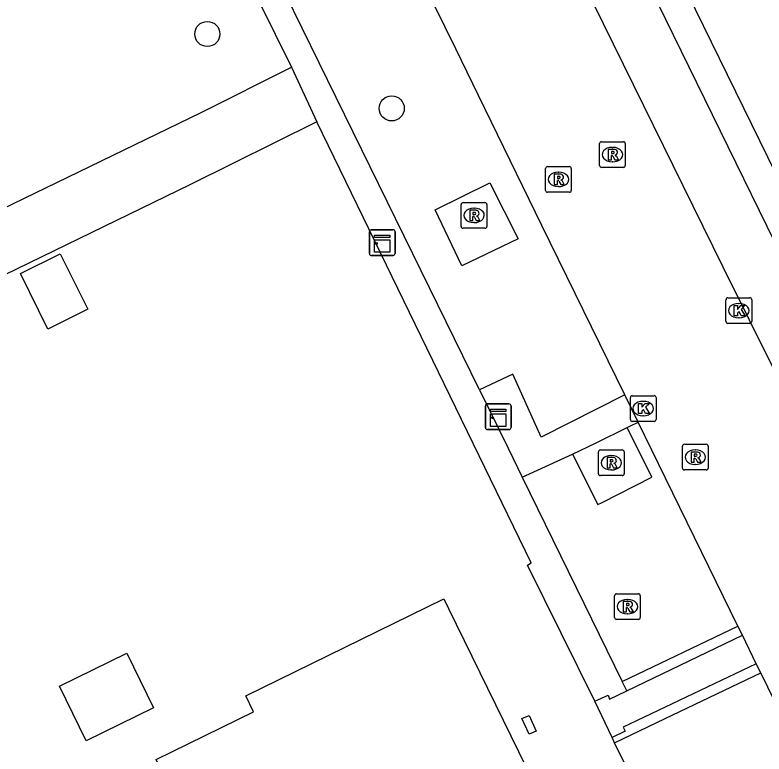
# Model space of a CAD drawing. Extents: x 160457 to 162082, y 388340 to 389736.
# Drawn here: x 160910.18 to 160939.33, y 389122.54 to 389151.31 of the extents above; entities that cross this region are included whole.
import ezdxf

# ---------------------------------------------------------------- set-up
doc = ezdxf.new("R2010")
doc.units = 0
for name, color, linetype in [('IMGEO_Boom', 7, 'Continuous'), ('IMGEO_Groenvoorziening', 7, 'Continuous'), ('IMGEO_Haag', 7, 'Continuous'), ('IMGEO_Kast', 7, 'Continuous'), ('IMGEO_Kolk', 7, 'Continuous'), ('IMGEO_Pand', 7, 'Continuous'), ('IMGEO_Rijbaan_lokaal_open', 7, 'Continuous'), ('IMGEO_Rioolput', 7, 'Continuous'), ('IMGEO_Voetpad_gesloten', 7, 'Continuous'), ('IMGEO_Voetpad_open', 7, 'Continuous')]:
    doc.layers.add(name, color=color, linetype=linetype)

msp = doc.modelspace()

# ---------------------------------------------------------------- linework, layer by layer
at = {"layer": 'IMGEO_Boom'}
for centre in [(160917.664, 389150.568), (160924.84, 389147.672)]:
    msp.add_circle(centre, 0.489, dxfattribs=at)
at = {"layer": 'IMGEO_Groenvoorziening'}
for points in [[(160882.505, 389130.575), (160917.421, 389147.513), (160920.942, 389149.28)], [(160921.928, 389147.145), (160917.007, 389144.715), (160883.16, 389128.239), (160883.029, 389128.473), (160882.029, 389130.344)], [(160937.126, 389111.479), (160937.033, 389111.664), (160937.129, 389111.739), (160937.492, 389112.115), (160937.759, 389112.563), (160937.917, 389113.06), (160937.958, 389113.58), (160937.879, 389114.096), (160933.512, 389122.983)]]:
    msp.add_lwpolyline(points, dxfattribs=at)
at = {"layer": 'IMGEO_Haag'}
for points in [[(160928.255, 389136.711), (160925.983, 389141.349), (160919.365, 389154.859)], [(160918.405, 389154.403), (160920.942, 389149.28)], [(160920.942, 389149.28), (160921.928, 389147.145)], [(160932.742, 389124.595), (160930.122, 389129.896), (160930.272, 389129.979), (160921.928, 389147.145)], [(160929.92, 389133.313), (160933.814, 389125.363)], [(160933.814, 389125.363), (160938.316, 389127.521)], [(160933.512, 389122.983), (160935.479, 389123.922), (160939.204, 389125.699)], [(160933.99, 389125.003), (160933.814, 389125.363)], [(160933.512, 389122.983), (160933.413, 389123.184)]]:
    msp.add_lwpolyline(points, dxfattribs=at)
at = {"layer": 'IMGEO_Kast'}
for p, q in [((160924.045, 389142.946), (160924.886, 389142.946)), ((160924.886, 389142.946), (160924.045, 389142.946)), ((160923.97, 389142.021), (160923.97, 389142.862)), ((160923.97, 389142.862), (160923.97, 389142.021)), ((160924.97, 389142.871), (160924.97, 389142.03)), ((160924.97, 389142.03), (160924.97, 389142.871)), ((160924.895, 389141.946), (160924.054, 389141.946)), ((160924.054, 389141.946), (160924.895, 389141.946)), ((160928.484, 389135.244), (160928.484, 389136.085)), ((160928.484, 389136.085), (160928.484, 389135.244)), ((160928.559, 389136.169), (160929.4, 389136.169)), ((160929.4, 389136.169), (160928.559, 389136.169)), ((160929.484, 389136.094), (160929.484, 389135.253)), ((160929.484, 389135.253), (160929.484, 389136.094)), ((160929.409, 389135.169), (160928.568, 389135.169)), ((160928.568, 389135.169), (160929.409, 389135.169))]:
    msp.add_line(p, q, dxfattribs=at)
for points in [[(160924.165, 389142.736), (160924.765, 389142.736), (160924.765, 389142.651), (160924.165, 389142.651), (160924.165, 389142.736)], [(160924.165, 389142.561), (160924.765, 389142.561), (160924.765, 389142.072), (160924.165, 389142.072), (160924.165, 389142.561)], [(160928.679, 389135.959), (160929.279, 389135.959), (160929.279, 389135.874), (160928.679, 389135.874), (160928.679, 389135.959)], [(160928.679, 389135.784), (160929.279, 389135.784), (160929.279, 389135.295), (160928.679, 389135.295), (160928.679, 389135.784)]]:
    msp.add_lwpolyline(points, dxfattribs=at)
for centre in [(160924.249, 389142.41), (160928.763, 389135.633)]:
    msp.add_circle(centre, 0.0377, dxfattribs=at)
for centre, start, end in [((160924.048, 389142.868), 92.4484, 184.2845), ((160924.048, 389142.868), 92.4484, 184.2845), ((160924.892, 389142.868), 2.4484, 94.2845), ((160924.892, 389142.868), 2.4484, 94.2845), ((160924.048, 389142.024), 182.4484, 274.2845), ((160924.048, 389142.024), 182.4484, 274.2845), ((160924.892, 389142.024), 272.4484, 4.2845), ((160924.892, 389142.024), 272.4484, 4.2845), ((160928.562, 389136.091), 92.4484, 184.2845), ((160928.562, 389136.091), 92.4484, 184.2845), ((160929.406, 389136.091), 2.4484, 94.2845), ((160929.406, 389136.091), 2.4484, 94.2845), ((160928.562, 389135.247), 182.4484, 274.2845), ((160928.562, 389135.247), 182.4484, 274.2845), ((160929.406, 389135.247), 272.4484, 4.2845), ((160929.406, 389135.247), 272.4484, 4.2845)]:
    msp.add_arc(centre, 0.0779, start, end, dxfattribs=at)
at = {"layer": 'IMGEO_Kolk'}
for p, q in [((160937.924, 389140.301), (160938.776, 389140.301)), ((160937.849, 389139.375), (160937.849, 389140.227)), ((160938.337, 389140.081), (160938.362, 389140.081)), ((160938.85, 389140.227), (160938.85, 389139.375)), ((160938.36, 389139.521), (160938.335, 389139.521)), ((160938.776, 389139.301), (160937.924, 389139.301)), ((160934.128, 389135.564), (160934.128, 389136.416)), ((160934.203, 389136.49), (160935.055, 389136.49)), ((160934.616, 389136.27), (160934.641, 389136.27)), ((160935.129, 389136.416), (160935.129, 389135.564)), ((160934.639, 389135.71), (160934.614, 389135.71)), ((160935.055, 389135.49), (160934.203, 389135.49))]:
    msp.add_line(p, q, dxfattribs=at)
for points in [[(160937.924, 389140.301), (160938.776, 389140.301)], [(160937.849, 389139.375), (160937.849, 389140.227)], [(160938.17, 389140.001), (160938.293, 389140.001), (160938.293, 389139.85), (160938.423, 389140.001), (160938.587, 389140.001), (160938.441, 389139.85), (160938.594, 389139.601), (160938.442, 389139.601), (160938.357, 389139.765), (160938.293, 389139.698), (160938.293, 389139.601), (160938.17, 389139.601), (160938.17, 389140.001)], [(160938.85, 389140.227), (160938.85, 389139.375)], [(160938.776, 389139.301), (160937.924, 389139.301)], [(160934.128, 389135.564), (160934.128, 389136.416)], [(160934.203, 389136.49), (160935.055, 389136.49)], [(160935.129, 389136.416), (160935.129, 389135.564)], [(160934.449, 389136.19), (160934.572, 389136.19), (160934.572, 389136.039), (160934.702, 389136.19), (160934.866, 389136.19), (160934.72, 389136.039), (160934.873, 389135.79), (160934.721, 389135.79), (160934.636, 389135.954), (160934.572, 389135.887), (160934.572, 389135.79), (160934.449, 389135.79), (160934.449, 389136.19)], [(160935.055, 389135.49), (160934.203, 389135.49)]]:
    msp.add_lwpolyline(points, dxfattribs=at)
for centre, start, end in [((160937.926, 389140.225), 91.552, 178.448), ((160937.926, 389140.225), 91.552, 178.448), ((160938.774, 389140.225), 1.552, 88.448), ((160938.774, 389140.225), 1.552, 88.448), ((160937.926, 389139.377), 181.552, 268.448), ((160937.926, 389139.377), 181.552, 268.448), ((160938.774, 389139.377), 271.552, 358.448), ((160938.774, 389139.377), 271.552, 358.448), ((160934.205, 389136.414), 91.552, 178.448), ((160934.205, 389136.414), 91.552, 178.448), ((160935.053, 389136.414), 1.552, 88.448), ((160935.053, 389136.414), 1.552, 88.448), ((160934.205, 389135.566), 181.552, 268.448), ((160934.205, 389135.566), 181.552, 268.448), ((160935.053, 389135.566), 271.552, 358.448), ((160935.053, 389135.566), 271.552, 358.448)]:
    msp.add_arc(centre, 0.0765, start, end, dxfattribs=at)
for centre, major_axis, ratio, start_param, end_param in [((160938.336, 389139.801), (-0.387, 0.002), 0.722429, 4.712389, 7.853982), ((160938.361, 389139.801), (-0.39, 0.002), 0.717154, 1.570796, 4.712389), ((160934.615, 389135.99), (-0.387, 0.002), 0.722429, 4.712389, 7.853982), ((160934.64, 389135.99), (-0.39, 0.002), 0.717154, 1.570796, 4.712389)]:
    msp.add_ellipse(centre, major_axis=major_axis, ratio=ratio, start_param=start_param, end_param=end_param, dxfattribs=at)
at = {"layer": 'IMGEO_Pand'}
for points in [[(160911.94, 389142.015), (160913.01, 389139.851), (160911.457, 389139.083), (160910.387, 389141.247), (160911.94, 389142.015)], [(160918.565, 389116.437), (160915.676, 389122.324), (160919.464, 389124.182), (160919.16, 389124.801), (160926.862, 389128.579), (160927.048, 389128.2), (160929.171, 389123.865), (160930.669, 389120.808), (160932.946, 389116.161), (160932.494, 389115.936), (160930.202, 389114.795), (160930.648, 389113.898), (160928.475, 389112.829), (160928.034, 389113.728), (160925.768, 389112.616), (160925.274, 389112.374), (160924.569, 389113.812), (160920.766, 389111.947), (160918.565, 389116.437)], [(160911.913, 389125.183), (160914.525, 389126.464), (160915.567, 389124.34), (160912.954, 389123.059), (160911.913, 389125.183)], [(160930.184, 389124.046), (160930.457, 389123.437), (160930.183, 389123.314), (160929.909, 389123.923), (160930.184, 389124.046)]]:
    msp.add_lwpolyline(points, dxfattribs=at)
at = {"layer": 'IMGEO_Rijbaan_lokaal_open'}
for points in [[(160946.98, 389122.894), (160937.741, 389141.494), (160929.199, 389158.86)], [(160933.908, 389136.518), (160930.676, 389143.114), (160928.218, 389148.169), (160927.333, 389149.99), (160924.419, 389155.936), (160924.3, 389156.177)], [(160934.426, 389135.46), (160933.908, 389136.518)], [(160938.316, 389127.521), (160935.496, 389133.276), (160934.426, 389135.46)], [(160938.492, 389127.162), (160938.316, 389127.521)], [(160939.028, 389126.058), (160938.492, 389127.162)], [(160939.204, 389125.699), (160939.028, 389126.058)], [(160944.143, 389115.587), (160939.204, 389125.699)]]:
    msp.add_lwpolyline(points, dxfattribs=at)
at = {"layer": 'IMGEO_Rioolput'}
for p, q in [((160932.93, 389145.449), (160932.93, 389146.301)), ((160933.005, 389146.375), (160933.857, 389146.375)), ((160933.418, 389146.155), (160933.443, 389146.155)), ((160933.931, 389146.301), (160933.931, 389145.449)), ((160933.441, 389145.595), (160933.416, 389145.595)), ((160930.827, 389144.483), (160930.827, 389145.335)), ((160930.902, 389145.409), (160931.754, 389145.409)), ((160931.828, 389145.335), (160931.828, 389144.483)), ((160933.857, 389145.375), (160933.005, 389145.375)), ((160931.315, 389145.189), (160931.34, 389145.189)), ((160931.754, 389144.409), (160930.902, 389144.409)), ((160931.338, 389144.629), (160931.313, 389144.629)), ((160927.542, 389143.081), (160927.542, 389143.933)), ((160927.617, 389144.007), (160928.469, 389144.007)), ((160928.03, 389143.787), (160928.055, 389143.787)), ((160928.543, 389143.933), (160928.543, 389143.081)), ((160928.053, 389143.227), (160928.028, 389143.227)), ((160928.469, 389143.007), (160927.617, 389143.007)), ((160936.155, 389133.671), (160936.155, 389134.523)), ((160936.23, 389134.597), (160937.082, 389134.597)), ((160937.156, 389134.523), (160937.156, 389133.671)), ((160932.885, 389133.454), (160932.885, 389134.306)), ((160932.96, 389134.38), (160933.812, 389134.38)), ((160933.886, 389134.306), (160933.886, 389133.454)), ((160936.643, 389134.377), (160936.668, 389134.377)), ((160933.373, 389134.16), (160933.398, 389134.16)), ((160933.396, 389133.6), (160933.371, 389133.6)), ((160937.082, 389133.597), (160936.23, 389133.597)), ((160936.666, 389133.817), (160936.641, 389133.817)), ((160933.812, 389133.38), (160932.96, 389133.38)), ((160933.513, 389127.853), (160933.513, 389128.705)), ((160933.588, 389128.779), (160934.44, 389128.779)), ((160934.514, 389128.705), (160934.514, 389127.853)), ((160934.001, 389128.559), (160934.026, 389128.559)), ((160934.44, 389127.779), (160933.588, 389127.779)), ((160934.024, 389127.999), (160933.999, 389127.999))]:
    msp.add_line(p, q, dxfattribs=at)
for points in [[(160932.93, 389145.449), (160932.93, 389146.301)], [(160933.005, 389146.375), (160933.857, 389146.375)], [(160933.931, 389146.301), (160933.931, 389145.449)], [(160933.519, 389146.073), (160933.267, 389146.075), (160933.267, 389145.675)], [(160933.267, 389145.675), (160933.391, 389145.675), (160933.391, 389145.837), (160933.402, 389145.837)], [(160933.445, 389145.994), (160933.391, 389145.994), (160933.391, 389145.913)], [(160933.391, 389145.913), (160933.443, 389145.913)], [(160933.449, 389145.808), (160933.52, 389145.675), (160933.66, 389145.675), (160933.595, 389145.801)], [(160930.827, 389144.483), (160930.827, 389145.335)], [(160930.902, 389145.409), (160931.754, 389145.409)], [(160931.828, 389145.335), (160931.828, 389144.483)], [(160933.857, 389145.375), (160933.005, 389145.375)], [(160931.416, 389145.107), (160931.164, 389145.109), (160931.164, 389144.709)], [(160931.342, 389145.028), (160931.288, 389145.028), (160931.288, 389144.947)], [(160931.164, 389144.709), (160931.288, 389144.709), (160931.288, 389144.871), (160931.299, 389144.871)], [(160931.288, 389144.947), (160931.34, 389144.947)], [(160931.346, 389144.842), (160931.417, 389144.709), (160931.557, 389144.709), (160931.492, 389144.835)], [(160931.754, 389144.409), (160930.902, 389144.409)], [(160927.542, 389143.081), (160927.542, 389143.933)], [(160927.617, 389144.007), (160928.469, 389144.007)], [(160928.543, 389143.933), (160928.543, 389143.081)], [(160928.131, 389143.705), (160927.879, 389143.707), (160927.879, 389143.307)], [(160928.057, 389143.626), (160928.003, 389143.626), (160928.003, 389143.545)], [(160928.003, 389143.545), (160928.055, 389143.545)], [(160927.879, 389143.307), (160928.003, 389143.307), (160928.003, 389143.469), (160928.014, 389143.469)], [(160928.061, 389143.44), (160928.132, 389143.307), (160928.272, 389143.307), (160928.207, 389143.433)], [(160928.469, 389143.007), (160927.617, 389143.007)], [(160936.155, 389133.671), (160936.155, 389134.523)], [(160936.23, 389134.597), (160937.082, 389134.597)], [(160937.156, 389134.523), (160937.156, 389133.671)], [(160932.885, 389133.454), (160932.885, 389134.306)], [(160932.96, 389134.38), (160933.812, 389134.38)], [(160933.886, 389134.306), (160933.886, 389133.454)], [(160936.744, 389134.295), (160936.492, 389134.297), (160936.492, 389133.897)], [(160936.67, 389134.216), (160936.616, 389134.216), (160936.616, 389134.135)], [(160933.474, 389134.078), (160933.222, 389134.08), (160933.222, 389133.68)], [(160933.4, 389133.999), (160933.346, 389133.999), (160933.346, 389133.918)], [(160933.346, 389133.918), (160933.398, 389133.918)], [(160936.492, 389133.897), (160936.616, 389133.897), (160936.616, 389134.059), (160936.627, 389134.059)], [(160936.616, 389134.135), (160936.668, 389134.135)], [(160936.674, 389134.03), (160936.745, 389133.897), (160936.885, 389133.897), (160936.82, 389134.023)], [(160933.222, 389133.68), (160933.346, 389133.68), (160933.346, 389133.842), (160933.357, 389133.842)], [(160933.404, 389133.813), (160933.475, 389133.68), (160933.615, 389133.68), (160933.55, 389133.806)], [(160937.082, 389133.597), (160936.23, 389133.597)], [(160933.812, 389133.38), (160932.96, 389133.38)], [(160933.513, 389127.853), (160933.513, 389128.705)], [(160933.588, 389128.779), (160934.44, 389128.779)], [(160934.514, 389128.705), (160934.514, 389127.853)], [(160934.102, 389128.477), (160933.85, 389128.479), (160933.85, 389128.079)], [(160934.028, 389128.398), (160933.974, 389128.398), (160933.974, 389128.317)], [(160933.85, 389128.079), (160933.974, 389128.079), (160933.974, 389128.241), (160933.985, 389128.241)], [(160933.974, 389128.317), (160934.026, 389128.317)], [(160934.032, 389128.212), (160934.103, 389128.079), (160934.243, 389128.079), (160934.178, 389128.205)], [(160934.44, 389127.779), (160933.588, 389127.779)]]:
    msp.add_lwpolyline(points, dxfattribs=at)
for centre, radius, start, end in [((160933.007, 389146.299), 0.0765, 91.552, 178.448), ((160933.007, 389146.299), 0.0765, 91.552, 178.448), ((160933.855, 389146.299), 0.0765, 1.552, 88.448), ((160933.855, 389146.299), 0.0765, 1.552, 88.448), ((160933.401, 389145.784), 0.0533, 26.0293, 88.6989), ((160933.427, 389146.102), 0.19, 274.7715, 282.9687), ((160933.451, 389145.898), 0.0964, 77.0061, 93.1865), ((160933.465, 389145.955), 0.0378, 276.6634, 79.6772), ((160933.518, 389145.963), 0.109, 350.3612, 89.416), ((160933.516, 389145.963), 0.112, 277.5842, 350.9817), ((160933.5, 389145.748), 0.108, 29.5134, 73.7905), ((160930.904, 389145.333), 0.0765, 91.552, 178.448), ((160930.904, 389145.333), 0.0765, 91.552, 178.448), ((160931.752, 389145.333), 0.0765, 1.552, 88.448), ((160931.752, 389145.333), 0.0765, 1.552, 88.448), ((160933.007, 389145.451), 0.0765, 181.552, 268.448), ((160933.007, 389145.451), 0.0765, 181.552, 268.448), ((160933.855, 389145.451), 0.0765, 271.552, 358.448), ((160933.855, 389145.451), 0.0765, 271.552, 358.448), ((160931.324, 389145.136), 0.19, 274.7715, 282.9687), ((160931.348, 389144.932), 0.0964, 77.0061, 93.1865), ((160931.362, 389144.989), 0.0378, 276.6634, 79.6772), ((160931.415, 389144.997), 0.109, 350.3612, 89.416), ((160931.413, 389144.997), 0.112, 277.5842, 350.9817), ((160931.298, 389144.818), 0.0533, 26.0293, 88.6989), ((160931.397, 389144.782), 0.108, 29.5134, 73.7905), ((160930.904, 389144.485), 0.0765, 181.552, 268.448), ((160930.904, 389144.485), 0.0765, 181.552, 268.448), ((160931.752, 389144.485), 0.0765, 271.552, 358.448), ((160931.752, 389144.485), 0.0765, 271.552, 358.448), ((160927.619, 389143.931), 0.0765, 91.552, 178.448), ((160927.619, 389143.931), 0.0765, 91.552, 178.448), ((160928.467, 389143.931), 0.0765, 1.552, 88.448), ((160928.467, 389143.931), 0.0765, 1.552, 88.448), ((160928.039, 389143.734), 0.19, 274.7715, 282.9687), ((160928.063, 389143.53), 0.0964, 77.0061, 93.1865), ((160928.077, 389143.587), 0.0378, 276.6634, 79.6772), ((160928.13, 389143.595), 0.109, 350.3612, 89.416), ((160928.128, 389143.595), 0.112, 277.5842, 350.9817), ((160928.013, 389143.416), 0.0533, 26.0293, 88.6989), ((160928.112, 389143.38), 0.108, 29.5134, 73.7905), ((160927.619, 389143.083), 0.0765, 181.552, 268.448), ((160927.619, 389143.083), 0.0765, 181.552, 268.448), ((160928.467, 389143.083), 0.0765, 271.552, 358.448), ((160928.467, 389143.083), 0.0765, 271.552, 358.448), ((160936.232, 389134.521), 0.0765, 91.552, 178.448), ((160936.232, 389134.521), 0.0765, 91.552, 178.448), ((160937.08, 389134.521), 0.0765, 1.552, 88.448), ((160937.08, 389134.521), 0.0765, 1.552, 88.448), ((160932.962, 389134.304), 0.0765, 91.552, 178.448), ((160932.962, 389134.304), 0.0765, 91.552, 178.448), ((160933.81, 389134.304), 0.0765, 1.552, 88.448), ((160933.81, 389134.304), 0.0765, 1.552, 88.448), ((160936.676, 389134.12), 0.0964, 77.0061, 93.1865), ((160936.69, 389134.177), 0.0378, 276.6634, 79.6772), ((160936.743, 389134.185), 0.109, 350.3612, 89.416), ((160936.741, 389134.185), 0.112, 277.5842, 350.9817), ((160933.382, 389134.107), 0.19, 274.7715, 282.9687), ((160933.406, 389133.903), 0.0964, 77.0061, 93.1865), ((160933.42, 389133.96), 0.0378, 276.6634, 79.6772), ((160933.473, 389133.968), 0.109, 350.3612, 89.416), ((160933.471, 389133.968), 0.112, 277.5842, 350.9817), ((160936.626, 389134.006), 0.0533, 26.0293, 88.6989), ((160936.652, 389134.324), 0.19, 274.7715, 282.9687), ((160936.725, 389133.97), 0.108, 29.5134, 73.7905), ((160933.356, 389133.789), 0.0533, 26.0293, 88.6989), ((160933.455, 389133.753), 0.108, 29.5134, 73.7905), ((160936.232, 389133.673), 0.0765, 181.552, 268.448), ((160936.232, 389133.673), 0.0765, 181.552, 268.448), ((160937.08, 389133.673), 0.0765, 271.552, 358.448), ((160937.08, 389133.673), 0.0765, 271.552, 358.448), ((160932.962, 389133.456), 0.0765, 181.552, 268.448), ((160932.962, 389133.456), 0.0765, 181.552, 268.448), ((160933.81, 389133.456), 0.0765, 271.552, 358.448), ((160933.81, 389133.456), 0.0765, 271.552, 358.448), ((160933.59, 389128.703), 0.0765, 91.552, 178.448), ((160933.59, 389128.703), 0.0765, 91.552, 178.448), ((160934.438, 389128.703), 0.0765, 1.552, 88.448), ((160934.438, 389128.703), 0.0765, 1.552, 88.448), ((160934.034, 389128.302), 0.0964, 77.0061, 93.1865), ((160934.048, 389128.359), 0.0378, 276.6634, 79.6772), ((160934.101, 389128.367), 0.109, 350.3612, 89.416), ((160934.099, 389128.367), 0.112, 277.5842, 350.9817), ((160933.984, 389128.188), 0.0533, 26.0293, 88.6989), ((160934.01, 389128.506), 0.19, 274.7715, 282.9687), ((160934.083, 389128.152), 0.108, 29.5134, 73.7905), ((160933.59, 389127.855), 0.0765, 181.552, 268.448), ((160933.59, 389127.855), 0.0765, 181.552, 268.448), ((160934.438, 389127.855), 0.0765, 271.552, 358.448), ((160934.438, 389127.855), 0.0765, 271.552, 358.448)]:
    msp.add_arc(centre, radius, start, end, dxfattribs=at)
for centre, major_axis, ratio, start_param, end_param in [((160933.417, 389145.875), (-0.387, 0.002), 0.722429, 4.712389, 7.853982), ((160933.442, 389145.875), (-0.39, 0.002), 0.717154, 1.570796, 4.712389), ((160931.314, 389144.909), (-0.387, 0.002), 0.722429, 4.712389, 7.853982), ((160931.339, 389144.909), (-0.39, 0.002), 0.717154, 1.570796, 4.712389), ((160928.029, 389143.507), (-0.387, 0.002), 0.722429, 4.712389, 7.853982), ((160928.054, 389143.507), (-0.39, 0.002), 0.717154, 1.570796, 4.712389), ((160936.642, 389134.097), (-0.387, 0.002), 0.722429, 4.712389, 7.853982), ((160936.667, 389134.097), (-0.39, 0.002), 0.717154, 1.570796, 4.712389), ((160933.372, 389133.88), (-0.387, 0.002), 0.722429, 4.712389, 7.853982), ((160933.397, 389133.88), (-0.39, 0.002), 0.717154, 1.570796, 4.712389), ((160934, 389128.279), (-0.387, 0.002), 0.722429, 4.712389, 7.853982), ((160934.025, 389128.279), (-0.39, 0.002), 0.717154, 1.570796, 4.712389)]:
    msp.add_ellipse(centre, major_axis=major_axis, ratio=ratio, start_param=start_param, end_param=end_param, dxfattribs=at)
at = {"layer": 'IMGEO_Voetpad_gesloten'}
for points in [[(160926.536, 389143.719), (160928.655, 389144.778), (160929.761, 389142.589), (160927.572, 389141.542), (160926.536, 389143.719)], [(160931.87, 389134.208), (160932.863, 389132.249), (160933.025, 389132.331), (160934.964, 389133.314), (160934.009, 389135.254)], [(160931.87, 389134.208), (160932.793, 389134.656), (160934.009, 389135.254)]]:
    msp.add_lwpolyline(points, dxfattribs=at)
at = {"layer": 'IMGEO_Voetpad_open'}
for points in [[(160951.698, 389120.819), (160922.556, 389180.328)], [(160931.237, 389159.858), (160948.862, 389123.845)], [(160933.908, 389136.518), (160930.655, 389134.869), (160929.549, 389137.328), (160928.255, 389136.711)], [(160928.255, 389136.711), (160929.366, 389134.443), (160929.92, 389133.313)], [(160934.009, 389135.254), (160934.11, 389135.304), (160934.426, 389135.46)], [(160929.92, 389133.313), (160931.87, 389134.208)], [(160933.99, 389125.003), (160938.492, 389127.162)], [(160939.028, 389126.058), (160933.852, 389123.589), (160933.927, 389123.431), (160933.413, 389123.184)], [(160932.742, 389124.595), (160933.261, 389124.833), (160933.32, 389124.681), (160933.99, 389125.003)], [(160933.413, 389123.184), (160932.742, 389124.595)]]:
    msp.add_lwpolyline(points, dxfattribs=at)

doc.saveas('drawing.dxf')
